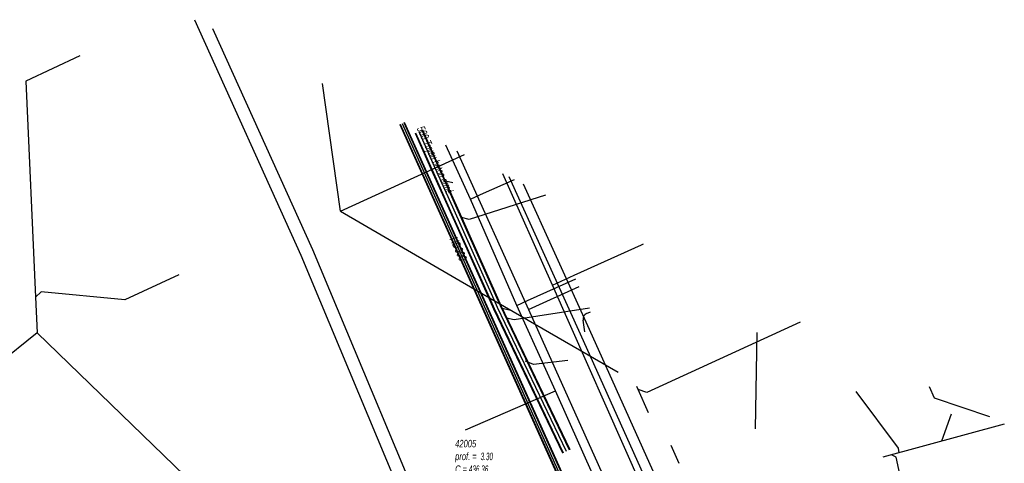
# Model space of a CAD drawing. Header units: metres. Extents: x 2695563 to 2696938, y 1260544 to 1262032.
# Tile 334 of 340: x 2696424 to 2696491, y 1261878 to 1261908. Entities that reach past the tile are written whole.
import ezdxf

# ---------------------------------------------------------------- set-up
doc = ezdxf.new("R2010")
doc.units = ezdxf.units.M
doc.header["$LTSCALE"] = 100
doc.linetypes.add('AUSGEZOGEN', pattern=[0])
for name, color, linetype in [('Eau portable_Cadastre des conduites_Conduite', 171, 'AUSGEZOGEN'), ('EU_Cadastre des conduites', 24, 'AUSGEZOGEN'), ('EU_Cadastre des conduites – Texte', 7, 'AUSGEZOGEN'), ('EU_Cadastre des conduites_Regard normalisé – Texte', 24, 'AUSGEZOGEN'), ('Gaz_Cadastre des conduites_Conduite', 32, 'AUSGEZOGEN'), ('Gaz_Cadastre des conduites_Conduite_Texte', 32, 'AUSGEZOGEN'), ('Réseau électrique_Cadastre des conduite_Bord du tracé', 1, 'AUSGEZOGEN'), ('Réseau électrique_Cadastre des conduite_Tronçon de tracé', 1, 'AUSGEZOGEN'), ('Réseau électrique_Cadastre des conduites_Ouvrage_Surface-Ligne-Point', 1, 'AUSGEZOGEN'), ('TV_Cadastre des conduites_CONDUITE', 92, 'AUSGEZOGEN'), ('Télécommunications_SW_Cadastre des conduites_Bord du tracé', 94, 'AUSGEZOGEN')]:
    doc.layers.add(name, color=color, linetype=linetype)
doc.styles.add('ARIAL', font='arial.ttf')
pattern_1 = [(0, (2708005, 1273150), (6075, 6075), [6075, -6075]), (90, (2708005, 1273150), (-6075, 6075), [6075, -6075])]

# ---------------------------------------------------------------- blocks, each defined once
blk = doc.blocks.new('COMPLEXOBJECT_1721')
at = {"layer": 'Réseau électrique_Cadastre des conduite_Bord du tracé', "color": 1, "linetype": 'AUSGEZOGEN', "transparency": 33554687}
for points in [[(6435.171, 11908.324), (6442.359, 11892.422), (6451.411, 11870.75), (6451.69, 11870.022), (6463.333, 11837.756)], [(6464.177, 11838.01), (6452.515, 11870.329), (6452.228, 11871.077), (6443.166, 11892.772), (6436.419, 11907.701)]]:
    blk.add_lwpolyline(points, dxfattribs=at)
blk = doc.blocks.new('COMPLEXOBJECT_2215')
at = {"layer": 'Réseau électrique_Cadastre des conduite_Tronçon de tracé', "color": 1, "linetype": 'AUSGEZOGEN', "transparency": 33554687}
blk.add_line((6461.643, 11888.473), (6461.915, 11888.594), dxfattribs=at)
blk.add_arc((6461.789, 11888.117), 0.385, 112.32468, 194.03592, dxfattribs=at)

msp = doc.modelspace()

# ---------------------------------------------------------------- hatches: boundary and pattern name
at = {"layer": 'Réseau électrique_Cadastre des conduite_Bord du tracé', "lineweight": 18, "transparency": 33554687}
h = msp.add_hatch(dxfattribs=at)
h.set_pattern_fill('MUSTER', color=1, scale=6075, style=0, pattern_type=2)
h.set_pattern_definition(pattern_1)
h.paths.add_polyline_path([(2696436.141, 1261908.134), (2696443.329, 1261892.232), (2696452.381, 1261870.56), (2696452.66, 1261869.832), (2696464.303, 1261837.566), (2696464.32, 1261837.519), (2696464.337, 1261837.473), (2696464.354, 1261837.426), (2696464.37, 1261837.379), (2696464.386, 1261837.332), (2696464.401, 1261837.285), (2696464.417, 1261837.238), (2696464.431, 1261837.19), (2696464.446, 1261837.143), (2696464.46, 1261837.095), (2696464.473, 1261837.047), (2696464.487, 1261836.999), (2696464.499, 1261836.951), (2696464.512, 1261836.903), (2696464.524, 1261836.855), (2696464.536, 1261836.807), (2696464.547, 1261836.759), (2696464.558, 1261836.71), (2696464.569, 1261836.662), (2696464.579, 1261836.613), (2696464.589, 1261836.564), (2696464.598, 1261836.516), (2696464.607, 1261836.467), (2696464.616, 1261836.418), (2696464.624, 1261836.369), (2696464.632, 1261836.32), (2696464.64, 1261836.271), (2696464.647, 1261836.222), (2696464.654, 1261836.173), (2696464.66, 1261836.123), (2696464.666, 1261836.074), (2696465.81, 1261826.205), (2696466.684, 1261826.306), (2696465.534, 1261836.229), (2696465.528, 1261836.282), (2696465.521, 1261836.334), (2696465.514, 1261836.387), (2696465.506, 1261836.439), (2696465.498, 1261836.491), (2696465.49, 1261836.544), (2696465.481, 1261836.596), (2696465.472, 1261836.648), (2696465.462, 1261836.7), (2696465.452, 1261836.752), (2696465.441, 1261836.804), (2696465.43, 1261836.856), (2696465.419, 1261836.907), (2696465.407, 1261836.959), (2696465.395, 1261837.011), (2696465.383, 1261837.062), (2696465.37, 1261837.113), (2696465.357, 1261837.165), (2696465.343, 1261837.216), (2696465.329, 1261837.267), (2696465.314, 1261837.318), (2696465.299, 1261837.369), (2696465.284, 1261837.419), (2696465.268, 1261837.47), (2696465.252, 1261837.52), (2696465.236, 1261837.571), (2696465.219, 1261837.621), (2696465.201, 1261837.671), (2696465.184, 1261837.721), (2696465.165, 1261837.77), (2696465.147, 1261837.82), (2696453.485, 1261870.139), (2696453.198, 1261870.887), (2696444.136, 1261892.582), (2696437.389, 1261907.511)], flags=0)
h = msp.add_hatch(dxfattribs=at)
h.set_pattern_fill('MUSTER', color=1, scale=6075, style=0, pattern_type=2)
h.set_pattern_definition(pattern_1)
h.paths.add_polyline_path([(2696482.082, 1261844.647), (2696478.157, 1261853.275), (2696477.803, 1261854.054), (2696469.381, 1261872.61), (2696468.215, 1261875.179), (2696462.811, 1261887.204), (2696456.824, 1261900.422), (2696456.633, 1261900.842), (2696455.996, 1261900.554), (2696456.229, 1261900.038), (2696462.173, 1261886.916), (2696467.577, 1261874.891), (2696468.75, 1261872.306), (2696477.161, 1261853.777), (2696477.52, 1261852.985), (2696481.445, 1261844.357)], flags=0)

# ---------------------------------------------------------------- linework, layer by layer
at = {"layer": 'Eau portable_Cadastre des conduites_Conduite', "color": 7, "linetype": 'AUSGEZOGEN', "transparency": 33554687}
msp.add_line((2696454.452, 1261880.434), (2696460.507, 1261883.059), dxfattribs=at)
for points in [[(2696481.309, 1261836.89), (2696481.147, 1261837.249), (2696479.865, 1261840.089), (2696463.936, 1261875.382), (2696460.507, 1261883.059), (2696457.903, 1261888.833), (2696454.771, 1261896.018), (2696453.125, 1261899.649)], [(2696454.771, 1261896.018), (2696455.457, 1261896.322), (2696457.753, 1261897.337)], [(2696457.903, 1261888.833), (2696458.633, 1261889.161), (2696461.881, 1261890.62)]]:
    msp.add_lwpolyline(points, dxfattribs=at)
at = {"layer": 'EU_Cadastre des conduites', "color": 24, "linetype": 'AUSGEZOGEN', "transparency": 33554687}
for p, q in [((2696428.408, 1261905.681), (2696424.77, 1261903.979)), ((2696453.578, 1261897.124), (2696453.083, 1261897.216)), ((2696435.099, 1261890.904), (2696431.449, 1261889.208)), ((2696457.415, 1261888.513), (2696456.895, 1261888.628)), ((2696425.53, 1261886.986), (2696404.398, 1261870.031)), ((2696444.723, 1261868.404), (2696425.53, 1261886.986)), ((2696487.209, 1261881.497), (2696486.572, 1261879.663)), ((2696490.805, 1261880.824), (2696482.618, 1261878.579)), ((2696468.293, 1261879.405), (2696468.849, 1261878.174))]:
    msp.add_line(p, q, dxfattribs=at)
at = {"layer": 'EU_Cadastre des conduites', "linetype": 'AUSGEZOGEN', "transparency": 33554687}
for p, q in [((2696452.265, 1261897.751), (2696451.061, 1261900.447)), ((2696452.284, 1261897.759), (2696451.079, 1261900.455)), ((2696452.302, 1261897.767), (2696451.098, 1261900.463)), ((2696452.722, 1261897.955), (2696451.518, 1261900.651)), ((2696452.74, 1261897.963), (2696451.536, 1261900.659)), ((2696452.759, 1261897.971), (2696451.554, 1261900.667)), ((2696453.353, 1261895.365), (2696452.284, 1261897.759)), ((2696453.371, 1261895.373), (2696452.302, 1261897.767)), ((2696453.791, 1261895.561), (2696452.722, 1261897.955)), ((2696453.809, 1261895.569), (2696452.74, 1261897.963)), ((2696453.828, 1261895.577), (2696452.759, 1261897.971)), ((2696453.334, 1261895.357), (2696452.265, 1261897.751)), ((2696456.127, 1261889.106), (2696453.334, 1261895.357)), ((2696456.145, 1261889.114), (2696453.353, 1261895.365)), ((2696456.163, 1261889.122), (2696453.371, 1261895.373)), ((2696456.583, 1261889.31), (2696453.791, 1261895.561)), ((2696456.601, 1261889.318), (2696453.809, 1261895.569)), ((2696456.619, 1261889.326), (2696453.828, 1261895.577)), ((2696456.396, 1261888.601), (2696456.163, 1261889.122)), ((2696456.814, 1261888.795), (2696456.583, 1261889.31)), ((2696456.832, 1261888.803), (2696456.601, 1261889.318)), ((2696456.85, 1261888.811), (2696456.619, 1261889.326)), ((2696456.36, 1261888.585), (2696456.127, 1261889.106)), ((2696456.378, 1261888.593), (2696456.145, 1261889.114)), ((2696461.015, 1261878.848), (2696456.36, 1261888.585)), ((2696461.033, 1261878.856), (2696456.378, 1261888.593)), ((2696461.051, 1261878.865), (2696456.396, 1261888.601)), ((2696461.467, 1261879.063), (2696456.814, 1261888.795)), ((2696461.485, 1261879.072), (2696456.832, 1261888.803)), ((2696461.503, 1261879.08), (2696456.85, 1261888.811))]:
    msp.add_line(p, q, dxfattribs=at)
at = {"layer": 'EU_Cadastre des conduites', "color": 255, "transparency": 33554687}
for p, q in [((2696452.512, 1261897.861), (2696451.308, 1261900.557)), ((2696453.581, 1261895.467), (2696452.512, 1261897.861)), ((2696456.373, 1261889.216), (2696453.581, 1261895.467)), ((2696456.605, 1261888.698), (2696456.373, 1261889.216)), ((2696461.259, 1261878.964), (2696456.605, 1261888.698))]:
    msp.add_line(p, q, dxfattribs=at)
at = {"layer": 'EU_Cadastre des conduites', "color": 24, "linetype": 'AUSGEZOGEN', "transparency": 33554687}
for points in [[(2696424.77, 1261903.979), (2696425.423, 1261889.39), (2696425.53, 1261886.986)], [(2696459.847, 1261896.291), (2696454.695, 1261894.645), (2696454.173, 1261894.765)], [(2696431.449, 1261889.208), (2696425.81, 1261889.749), (2696425.423, 1261889.39)], [(2696462.8, 1261888.65), (2696457.716, 1261887.867), (2696457.206, 1261887.983)], [(2696477.039, 1261887.701), (2696466.682, 1261882.96), (2696466.1, 1261883.151)], [(2696461.35, 1261885.12), (2696459.041, 1261884.846), (2696458.492, 1261885.064)], [(2696466.79, 1261881.57), (2696466.1, 1261883.151), (2696466.008, 1261883.363)], [(2696480.777, 1261883.014), (2696483.646, 1261879.203), (2696483.678, 1261878.87)], [(2696484.155, 1261875.543), (2696483.5, 1261878.573), (2696483.196, 1261878.737)]]:
    msp.add_lwpolyline(points, dxfattribs=at)
at = {"layer": 'Gaz_Cadastre des conduites_Conduite', "color": 255, "linetype": 'AUSGEZOGEN', "transparency": 33554687}
msp.add_line((2696450.157, 1261901.132), (2696477.26, 1261840.808), dxfattribs=at)
at = {"layer": 'Gaz_Cadastre des conduites_Conduite', "linetype": 'AUSGEZOGEN', "transparency": 33554687}
for p, q in [((2696450.277, 1261901.186), (2696477.38, 1261840.862)), ((2696450.294, 1261901.193), (2696477.397, 1261840.87)), ((2696450.311, 1261901.201), (2696477.414, 1261840.877)), ((2696450.003, 1261901.063), (2696477.106, 1261840.739)), ((2696450.02, 1261901.07), (2696477.123, 1261840.746)), ((2696450.037, 1261901.078), (2696477.14, 1261840.754))]:
    msp.add_line(p, q, dxfattribs=at)
at = {"layer": 'Gaz_Cadastre des conduites_Conduite', "color": 32, "linetype": 'AUSGEZOGEN', "transparency": 33554687}
msp.add_line((2696458.689, 1261888.552), (2696462.108, 1261890.12), dxfattribs=at)
msp.add_lwpolyline([(2696453.86, 1261899.282), (2696458.689, 1261888.552), (2696475.494, 1261851.129), (2696482.118, 1261836.605)], dxfattribs=at)
at = {"layer": 'Réseau électrique_Cadastre des conduite_Bord du tracé', "color": 1, "linetype": 'AUSGEZOGEN', "transparency": 33554687}
for points in [[(2696457.365, 1261897.531), (2696462.173, 1261886.916), (2696467.577, 1261874.891), (2696468.75, 1261872.306), (2696477.161, 1261853.777), (2696477.52, 1261852.985), (2696481.445, 1261844.357), (2696482.082, 1261844.647)], [(2696482.082, 1261844.647), (2696478.157, 1261853.275), (2696477.803, 1261854.054), (2696469.381, 1261872.61), (2696468.215, 1261875.179), (2696462.811, 1261887.204), (2696458.358, 1261897.034)]]:
    msp.add_lwpolyline(points, dxfattribs=at)
at = {"layer": 'Réseau électrique_Cadastre des conduite_Tronçon de tracé', "color": 1, "linetype": 'AUSGEZOGEN', "transparency": 33554687}
for p, q in [((2696445.996, 1261895.191), (2696454.381, 1261899.021)), ((2696445.996, 1261895.191), (2696455.041, 1261889.934)), ((2696462.492, 1261887.06), (2696462.386, 1261887.834))]:
    msp.add_line(p, q, dxfattribs=at)
at = {"layer": 'Réseau électrique_Cadastre des conduites_Ouvrage_Surface-Ligne-Point', "color": 1, "linetype": 'AUSGEZOGEN', "transparency": 33554687}
for p, q in [((2696445.996, 1261895.191), (2696444.784, 1261903.816)), ((2696455.041, 1261889.934), (2696464.748, 1261884.333))]:
    msp.add_line(p, q, dxfattribs=at)
at = {"layer": 'TV_Cadastre des conduites_CONDUITE', "color": 92, "linetype": 'AUSGEZOGEN', "transparency": 33554687}
msp.add_line((2696474.098, 1261887.013), (2696474, 1261880.501), dxfattribs=at)
at = {"layer": 'Télécommunications_SW_Cadastre des conduites_Bord du tracé', "color": 94, "linetype": 'AUSGEZOGEN', "transparency": 33554687}
for p, q in [((2696460.312, 1261890.207), (2696456.966, 1261897.73)), ((2696467.764, 1261873.411), (2696460.312, 1261890.207))]:
    msp.add_line(p, q, dxfattribs=at)
for points in [[(2696460.312, 1261890.207), (2696461.769, 1261890.867), (2696466.324, 1261892.93), (2696466.455, 1261892.989)], [(2696485.74, 1261883.354), (2696486.075, 1261882.594), (2696489.799, 1261881.326)]]:
    msp.add_lwpolyline(points, dxfattribs=at)

# ---------------------------------------------------------------- block references
at = {"layer": 'Réseau électrique_Cadastre des conduite_Bord du tracé', "color": 1, "linetype": 'AUSGEZOGEN', "lineweight": -3, "transparency": 33554687}
msp.add_blockref('COMPLEXOBJECT_1721', (2690000.97, 1249999.81), dxfattribs=at)
at = {"layer": 'Réseau électrique_Cadastre des conduite_Tronçon de tracé', "color": 1, "linetype": 'AUSGEZOGEN', "lineweight": -3, "transparency": 33554687}
msp.add_blockref('COMPLEXOBJECT_2215', (2690000.97, 1249999.81), dxfattribs=at)

# ---------------------------------------------------------------- texts
at = {"layer": 'EU_Cadastre des conduites – Texte', "color": 24, "transparency": 33554687, "insert": (2696450.984, 1261900.724), "char_height": 0.55705, "width": 6, "attachment_point": 7, "rotation": 294.0687, "style": 'ARIAL'}
msp.add_mtext('\\A1;{\\fArial|b0|i1|c0|p34;\\W0.7;500 \\W0.49;Tuyau béton armé}', dxfattribs=at)
at = {"layer": 'EU_Cadastre des conduites_Regard normalisé – Texte', "color": 24, "transparency": 33554687, "insert": (2696453.74, 1261879.753), "char_height": 0.50641, "width": 2.8414, "attachment_point": 1, "line_spacing_factor": 1.024096, "style": 'ARIAL'}
msp.add_mtext('\\A1;{\\fArial|b0|i1|c0|p34;\\W0.69532;42005}\\P{\\fArial|b0|i1|c0|p34;\\H0.99721x;\\W0.69532;prof. = \\W0.48672; 3.30}\\P{\\fArial|b0|i1|c0|p34;\\H0.99721x;\\W0.69532;C =\\W0.48672; 436.36}\\P{\\fArial|b0|i1|c0|p34;\\H0.99721x;\\W0.69532;E1 \\W0.48672;= 433.06}\\P{\\fArial|b0|i1|c0|p34;\\H0.99721x;\\W0.69532;S1 =\\W0.48672; 433.06}', dxfattribs=at)
at = {"layer": 'Gaz_Cadastre des conduites_Conduite_Texte', "color": 32, "transparency": 33554687, "insert": (2696453.958, 1261892.657), "char_height": 0.55825, "width": 1.90938, "attachment_point": 5, "rotation": 294.1938, "style": 'ARIAL'}
msp.add_mtext('\\A1;{\\fArial|i1|b0;\\H0.558250;\\W0.700000;\\C32;HD300}\\P', dxfattribs=at)

doc.saveas('drawing.dxf')
